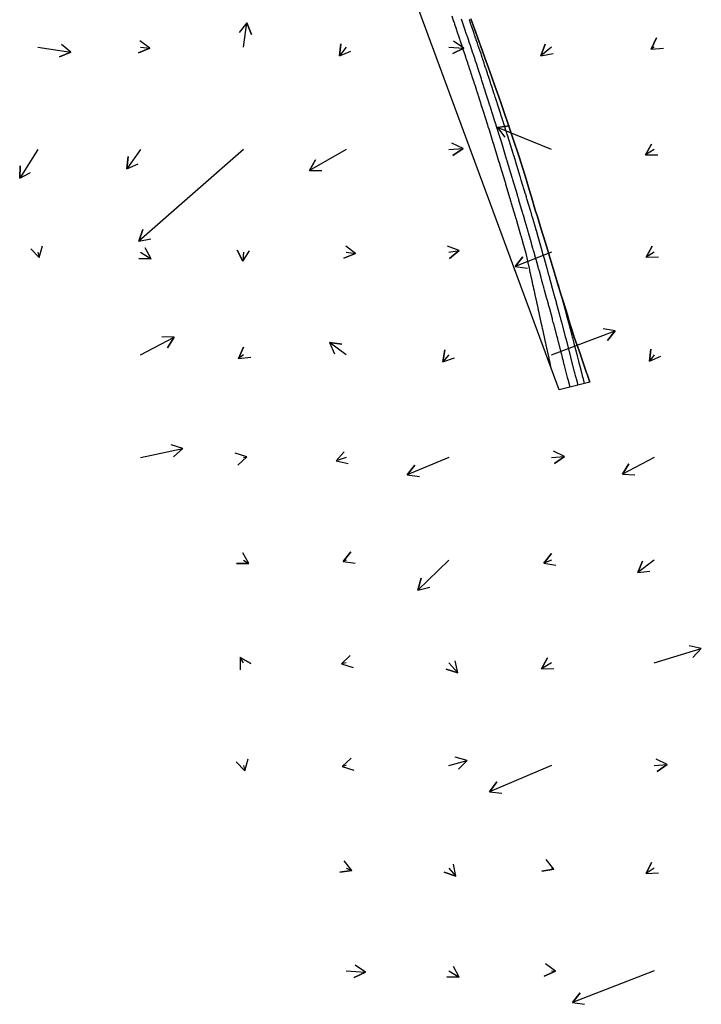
# Model space of a CAD drawing. Extents: x 954385 to 988206, y 1868364 to 1924553.
# Drawn here: x 987348.2 to 987680.1, y 1869402.6 to 1869882.2 of the extents above; entities that cross this region are included whole.
import ezdxf

# ---------------------------------------------------------------- set-up
doc = ezdxf.new("R2010")
doc.units = 0
for name, color, linetype in [('15', 7, 'Continuous'), ('24', 7, 'Continuous'), ('26', 7, 'Continuous')]:
    doc.layers.add(name, color=color, linetype=linetype)

msp = doc.modelspace()

# ---------------------------------------------------------------- linework, layer by layer
at = {"layer": '15'}
for points in [[(987558.57, 1869884.17), (987559.33, 1869881.92), (987559.36, 1869881.83), (987559.4, 1869881.74), (987559.43, 1869881.65), (987559.46, 1869881.56), (987559.65, 1869881), (987559.71, 1869880.82), (987559.93, 1869880.18), (987559.97, 1869880.04), (987560.02, 1869879.9), (987560.07, 1869879.77), (987560.11, 1869879.63), (987560.68, 1869877.94), (987560.79, 1869877.61), (987560.9, 1869877.29), (987561.01, 1869876.96), (987561.12, 1869876.63), (987562.23, 1869873.34), (987562.28, 1869873.21), (987562.32, 1869873.09), (987562.36, 1869872.97), (987562.4, 1869872.84), (987562.61, 1869872.23), (987562.73, 1869871.86), (987563.09, 1869870.79), (987563.16, 1869870.57), (987563.23, 1869870.35), (987563.31, 1869870.13), (987563.38, 1869869.91), (987563.74, 1869868.82), (987563.91, 1869868.32), (987564.08, 1869867.81), (987565.11, 1869864.72), (987565.15, 1869864.58), (987565.2, 1869864.43), (987565.25, 1869864.28), (987565.3, 1869864.14), (987565.54, 1869863.4), (987565.69, 1869862.96), (987566.2, 1869861.4), (987566.31, 1869861.09), (987566.41, 1869860.78), (987566.51, 1869860.47), (987566.61, 1869860.17), (987567.45, 1869857.62), (987567.57, 1869857.25), (987567.69, 1869856.87), (987567.95, 1869856.08), (987568, 1869855.92), (987568.05, 1869855.76), (987568.11, 1869855.6), (987568.16, 1869855.44), (987568.42, 1869854.63), (987568.53, 1869854.3), (987568.58, 1869854.14), (987569.29, 1869851.97), (987569.41, 1869851.59), (987569.54, 1869851.21), (987569.66, 1869850.82), (987569.78, 1869850.44), (987570.44, 1869848.41), (987570.57, 1869848.01), (987570.78, 1869847.35), (987570.83, 1869847.21), (987570.87, 1869847.08), (987570.91, 1869846.94), (987570.96, 1869846.81), (987571.25, 1869845.89), (987571.36, 1869845.55), (987571.42, 1869845.38), (987572.42, 1869842.24), (987572.52, 1869841.93), (987572.62, 1869841.61), (987572.72, 1869841.3), (987572.82, 1869840.99), (987573.39, 1869839.2), (987573.48, 1869838.93), (987573.6, 1869838.57), (987573.62, 1869838.48), (987573.65, 1869838.39), (987573.68, 1869838.3), (987573.71, 1869838.21), (987575.16, 1869833.61), (987575.31, 1869833.13), (987575.57, 1869832.33), (987575.62, 1869832.17), (987575.67, 1869832.01), (987575.72, 1869831.85), (987575.77, 1869831.69), (987576.24, 1869830.18), (987576.36, 1869829.79), (987576.38, 1869829.74), (987576.4, 1869829.68), (987576.42, 1869829.63), (987576.43, 1869829.57), (987576.76, 1869828.52), (987576.92, 1869828.02), (987578.65, 1869822.45), (987578.67, 1869822.39), (987578.69, 1869822.34), (987578.76, 1869822.11), (987579.02, 1869821.27), (987579.06, 1869821.12), (987579.11, 1869820.97), (987579.16, 1869820.82), (987579.2, 1869820.67), (987579.45, 1869819.88), (987579.59, 1869819.41), (987581.6, 1869812.88), (987581.61, 1869812.82), (987581.63, 1869812.77), (987581.65, 1869812.71), (987581.66, 1869812.65), (987581.78, 1869812.26), (987581.79, 1869812.23), (987582.07, 1869811.31), (987582.19, 1869810.9), (987584.4, 1869803.61), (987584.41, 1869803.56), (987584.43, 1869803.52), (987584.44, 1869803.47), (987584.45, 1869803.43), (987584.54, 1869803.13), (987584.55, 1869803.12), (987584.78, 1869802.33), (987584.84, 1869802.13), (987586.94, 1869795.08), (987586.99, 1869794.93), (987587.03, 1869794.78), (987587.08, 1869794.63), (987587.12, 1869794.47), (987587.4, 1869793.54), (987587.42, 1869793.46), (987587.43, 1869793.45), (987587.6, 1869792.85), (987589.45, 1869786.56), (987589.53, 1869786.29), (987589.6, 1869786.03), (987589.68, 1869785.76), (987589.76, 1869785.49), (987590.23, 1869783.88), (987590.25, 1869783.8), (987590.26, 1869783.79), (987592.09, 1869777.43), (987592.14, 1869777.27), (987592.16, 1869777.18), (987593.03, 1869774.15), (987593.04, 1869774.11), (987593.07, 1869774.03), (987594.63, 1869768.53), (987594.63, 1869768.52), (987594.64, 1869768.49), (987595.5, 1869764.59), (987595.57, 1869764.27), (987595.71, 1869763.63), (987595.78, 1869763.31), (987596.44, 1869760.31), (987596.52, 1869759.94), (987596.6, 1869759.57), (987596.68, 1869759.2), (987596.76, 1869758.83), (987597.14, 1869757.12), (987597.19, 1869756.86), (987597.25, 1869756.6), (987597.31, 1869756.34), (987597.36, 1869756.08), (987597.61, 1869754.97), (987597.71, 1869754.52), (987597.8, 1869754.08), (987598, 1869753.18), (987598.1, 1869752.74), (987598.2, 1869752.29), (987598.45, 1869751.14), (987598.56, 1869750.65), (987598.67, 1869750.15), (987598.88, 1869749.16), (987598.94, 1869748.91), (987598.99, 1869748.66), (987599.05, 1869748.41), (987599.1, 1869748.16), (987599.84, 1869744.82), (987599.9, 1869744.53), (987599.99, 1869744.11), (987600.02, 1869743.96), (987600.49, 1869741.82), (987600.55, 1869741.55), (987600.67, 1869741.02), (987600.71, 1869740.84), (987602.02, 1869734.86), (987602.05, 1869734.71), (987602.41, 1869733.08), (987602.47, 1869732.82), (987602.52, 1869732.56), (987602.66, 1869731.92), (987602.75, 1869731.54), (987604.16, 1869725.08), (987604.2, 1869724.92), (987604.27, 1869724.59), (987604.4, 1869724.01), (987604.46, 1869723.72), (987605.66, 1869718.24), (987605.8, 1869717.63), (987605.93, 1869717.01), (987606.33, 1869715.17), (987606.37, 1869715), (987606.76, 1869713.22)], [(987616.2, 1869703.2), (987615.93, 1869704.29), (987615.86, 1869704.57), (987615.26, 1869706.95), (987615.24, 1869707.02), (987615.22, 1869707.09), (987615.2, 1869707.16), (987615.19, 1869707.23), (987615.04, 1869707.8), (987615.03, 1869707.85), (987615.02, 1869707.9), (987613.53, 1869713.74), (987613.37, 1869714.33), (987613.22, 1869714.93), (987612.78, 1869716.67), (987612.76, 1869716.73), (987612.73, 1869716.87), (987612.73, 1869716.87), (987612.29, 1869718.56), (987612.14, 1869719.13), (987612, 1869719.69), (987610.53, 1869725.34), (987610.5, 1869725.44), (987610.48, 1869725.55), (987610.45, 1869725.65), (987610.42, 1869725.75), (987610.25, 1869726.42), (987610.21, 1869726.56), (987610.19, 1869726.63), (987610.18, 1869726.69), (987609.75, 1869728.29), (987609.57, 1869729), (987608.25, 1869734), (987608.2, 1869734.19), (987608.15, 1869734.38), (987608.1, 1869734.57), (987608.05, 1869734.76), (987607.72, 1869735.97), (987607.65, 1869736.26), (987607.63, 1869736.32), (987607.62, 1869736.38), (987607.6, 1869736.44), (987607.58, 1869736.49), (987606.29, 1869741.32), (987606.14, 1869741.88), (987605.88, 1869742.83), (987605.83, 1869743.02), (987605.78, 1869743.21), (987605.73, 1869743.39), (987605.68, 1869743.58), (987605.18, 1869745.42), (987605.04, 1869745.96), (987605.01, 1869746.04), (987604.99, 1869746.12), (987604.97, 1869746.2), (987604.95, 1869746.28), (987603.79, 1869750.53), (987603.63, 1869751.12), (987603.43, 1869751.83), (987603.41, 1869751.93), (987603.38, 1869752.02), (987603.36, 1869752.12), (987603.33, 1869752.21), (987603.15, 1869752.88), (987602.54, 1869755.08), (987602.43, 1869755.47), (987602.33, 1869755.85), (987602.22, 1869756.23), (987602.12, 1869756.62), (987601.26, 1869759.69), (987601.14, 1869760.15), (987601.01, 1869760.62), (987600.98, 1869760.72), (987600.95, 1869760.83), (987600.92, 1869760.94), (987600.89, 1869761.04), (987600.71, 1869761.68), (987600.65, 1869761.89), (987599.67, 1869765.4), (987599.64, 1869765.48), (987599.62, 1869765.57), (987599.6, 1869765.65), (987599.57, 1869765.74), (987599.4, 1869766.34), (987598.54, 1869769.41), (987598.51, 1869769.52), (987598.48, 1869769.63), (987598.45, 1869769.74), (987598.41, 1869769.85), (987598.22, 1869770.52), (987598.16, 1869770.74), (987596.9, 1869775.16), (987596.89, 1869775.22), (987596.87, 1869775.28), (987596.85, 1869775.33), (987596.84, 1869775.39), (987596.71, 1869775.84), (987596.16, 1869777.74), (987596.07, 1869778.08), (987595.97, 1869778.42), (987595.87, 1869778.75), (987595.78, 1869779.09), (987594.36, 1869783.97), (987594.25, 1869784.37), (987594.13, 1869784.77), (987594.11, 1869784.87), (987594.08, 1869784.97), (987594.05, 1869785.07), (987594.02, 1869785.17), (987593.5, 1869786.94), (987593.45, 1869787.13), (987593.43, 1869787.2), (987593.41, 1869787.26), (987593.19, 1869788.02), (987593.13, 1869788.23), (987591.33, 1869794.36), (987591.28, 1869794.51), (987591.24, 1869794.66), (987591.2, 1869794.81), (987591.15, 1869794.95), (987590.88, 1869795.88), (987590.85, 1869795.96), (987590.84, 1869795.99), (987590.64, 1869796.68), (987590.59, 1869796.86), (987588.39, 1869804.24), (987588.37, 1869804.28), (987588.36, 1869804.33), (987588.35, 1869804.38), (987588.33, 1869804.42), (987588.24, 1869804.72), (987588.24, 1869804.73), (987588.06, 1869805.31), (987588.04, 1869805.38), (987585.63, 1869813.35), (987585.61, 1869813.41), (987585.59, 1869813.47), (987585.58, 1869813.54), (987585.56, 1869813.6), (987585.44, 1869813.99), (987585.34, 1869814.31), (987582.91, 1869822.21), (987582.91, 1869822.22), (987582.47, 1869823.64), (987580.29, 1869830.63), (987580.22, 1869830.87), (987580.2, 1869830.94), (987580.17, 1869831.02), (987579.49, 1869833.18), (987579.46, 1869833.27), (987579.45, 1869833.3), (987579.33, 1869833.71), (987577.67, 1869838.94), (987577.56, 1869839.3), (987577.44, 1869839.66), (987577.33, 1869840.03), (987577.21, 1869840.39), (987576.53, 1869842.52), (987576.44, 1869842.81), (987576.41, 1869842.9), (987576.39, 1869842.98), (987574.95, 1869847.46), (987574.83, 1869847.82), (987574.71, 1869848.19), (987574.68, 1869848.28), (987574.66, 1869848.37), (987574.63, 1869848.47), (987574.6, 1869848.56), (987573.58, 1869851.69), (987573.48, 1869852.02), (987573.37, 1869852.34), (987573.35, 1869852.43), (987573.32, 1869852.51), (987573.29, 1869852.59), (987573.27, 1869852.67), (987573.07, 1869853.27), (987573.01, 1869853.46), (987571.91, 1869856.83), (987571.87, 1869856.95), (987571.83, 1869857.07), (987571.79, 1869857.2), (987571.75, 1869857.32), (987571.51, 1869858.06), (987571.43, 1869858.31), (987570.41, 1869861.41), (987570.3, 1869861.76), (987570.18, 1869862.11), (987570.07, 1869862.46), (987569.95, 1869862.8), (987569.3, 1869864.78), (987569.19, 1869865.11), (987569.05, 1869865.54), (987569.01, 1869865.65), (987568.98, 1869865.76), (987568.94, 1869865.87), (987568.9, 1869865.98), (987567.67, 1869869.67), (987567.54, 1869870.08), (987567.41, 1869870.48), (987567.14, 1869871.29), (987567.07, 1869871.49), (987567, 1869871.69), (987566.94, 1869871.9), (987566.87, 1869872.1), (987566.39, 1869873.53), (987566.29, 1869873.83), (987566.15, 1869874.24), (987566.12, 1869874.34), (987566.08, 1869874.44), (987566.05, 1869874.54), (987566.01, 1869874.64), (987565.54, 1869876.05), (987565.36, 1869876.59), (987565.18, 1869877.13), (987563.88, 1869880.97), (987563.83, 1869881.12), (987563.78, 1869881.27), (987563.73, 1869881.41), (987563.68, 1869881.56), (987563.38, 1869882.45)], [(987620.08, 1869704.19), (987619.29, 1869707.33), (987619.13, 1869707.94), (987619.11, 1869708.01), (987619.09, 1869708.09), (987619.07, 1869708.17), (987619.05, 1869708.25), (987618.91, 1869708.82), (987618.89, 1869708.89), (987618.57, 1869710.17), (987618.42, 1869710.73), (987616.65, 1869717.69), (987616.63, 1869717.76), (987616.59, 1869717.89), (987614.72, 1869725.11), (987614.57, 1869725.7), (987614.4, 1869726.35), (987614.37, 1869726.47), (987614.34, 1869726.59), (987614.31, 1869726.71), (987614.28, 1869726.82), (987614.06, 1869727.63), (987614.05, 1869727.69), (987614.05, 1869727.71), (987612.29, 1869734.34), (987612.18, 1869734.78), (987612.06, 1869735.22), (987612.03, 1869735.33), (987612, 1869735.44), (987611.97, 1869735.55), (987611.95, 1869735.66), (987611.51, 1869737.28), (987611.48, 1869737.42), (987611.46, 1869737.47), (987611.46, 1869737.5), (987611.23, 1869738.33), (987609.65, 1869744.22), (987609.63, 1869744.28), (987609.62, 1869744.35), (987609.55, 1869744.6), (987608.87, 1869747.09), (987608.86, 1869747.15), (987608.84, 1869747.2), (987608.83, 1869747.26), (987608.81, 1869747.32), (987608.69, 1869747.77), (987607.24, 1869753.06), (987607.23, 1869753.12), (987607.21, 1869753.18), (987607.15, 1869753.4), (987606.42, 1869756.05), (987606.3, 1869756.5), (987606.17, 1869756.95), (987606.05, 1869757.41), (987605.92, 1869757.86), (987604.83, 1869761.81), (987604.79, 1869761.93), (987604.78, 1869761.98), (987604.74, 1869762.13), (987603.74, 1869765.68), (987603.6, 1869766.18), (987603.46, 1869766.69), (987603.32, 1869767.2), (987603.17, 1869767.71), (987602.31, 1869770.76), (987602.3, 1869770.79), (987600.69, 1869776.4), (987600.68, 1869776.43), (987600.66, 1869776.5), (987599.79, 1869779.51), (987599.78, 1869779.56), (987599.76, 1869779.61), (987599.7, 1869779.83), (987597.87, 1869786.09), (987597.85, 1869786.16), (987597.81, 1869786.28), (987597.36, 1869787.82), (987597.28, 1869788.09), (987597.2, 1869788.35), (987597.12, 1869788.61), (987597.05, 1869788.87), (987595.22, 1869795.03), (987595.04, 1869795.64), (987595.01, 1869795.73), (987594.98, 1869795.82), (987594.96, 1869795.9), (987594.93, 1869795.99), (987594.6, 1869797.09), (987594.58, 1869797.16), (987592.47, 1869804.14), (987592.31, 1869804.69), (987592.09, 1869805.41), (987592.08, 1869805.46), (987592.06, 1869805.5), (987592.05, 1869805.54), (987592.04, 1869805.58), (987591.95, 1869805.89), (987591.94, 1869805.91), (987589.8, 1869812.87), (987589.59, 1869813.58), (987589.29, 1869814.54), (987589.28, 1869814.6), (987589.26, 1869814.65), (987589.24, 1869814.71), (987589.23, 1869814.76), (987589.11, 1869815.15), (987589.09, 1869815.19), (987588.7, 1869816.44), (987588.54, 1869816.98), (987586.56, 1869823.32), (987586.54, 1869823.4), (987586.51, 1869823.47), (987586.42, 1869823.77), (987586.18, 1869824.54), (987586.14, 1869824.68), (987586.09, 1869824.82), (987586.05, 1869824.96), (987586, 1869825.1), (987585.63, 1869826.29), (987585.43, 1869826.91), (987583.83, 1869831.98), (987583.8, 1869832.06), (987583.78, 1869832.13), (987583.76, 1869832.21), (987583.73, 1869832.29), (987583.54, 1869832.9), (987583.17, 1869834.03), (987583.11, 1869834.25), (987583.04, 1869834.46), (987582.97, 1869834.68), (987582.9, 1869834.89), (987582.52, 1869836.08), (987582.3, 1869836.77), (987581.07, 1869840.6), (987581.03, 1869840.73), (987580.99, 1869840.86), (987580.94, 1869840.99), (987580.9, 1869841.12), (987580.65, 1869841.9), (987580.56, 1869842.16), (987580.09, 1869843.61), (987580.02, 1869843.85), (987579.94, 1869844.09), (987579.86, 1869844.33), (987579.78, 1869844.57), (987579.39, 1869845.78), (987579.16, 1869846.5), (987578.29, 1869849.17), (987578.22, 1869849.37), (987578.15, 1869849.57), (987578.09, 1869849.77), (987578.02, 1869849.97), (987577.69, 1869850.98), (987577.49, 1869851.58), (987576.95, 1869853.23), (987576.87, 1869853.47), (987576.8, 1869853.71), (987576.72, 1869853.95), (987576.64, 1869854.19), (987576.24, 1869855.39), (987576, 1869856.12), (987575.48, 1869857.69), (987575.38, 1869857.98), (987575.29, 1869858.27), (987575.19, 1869858.56), (987575.09, 1869858.85), (987574.61, 1869860.3), (987574.42, 1869860.88), (987574.32, 1869861.17), (987573.76, 1869862.86), (987573.68, 1869863.08), (987573.61, 1869863.31), (987573.53, 1869863.54), (987573.46, 1869863.76), (987573.08, 1869864.9), (987572.85, 1869865.58), (987572.54, 1869866.5), (987572.46, 1869866.73), (987572.38, 1869866.96), (987572.3, 1869867.19), (987572.23, 1869867.42), (987571.52, 1869869.51), (987571.29, 1869870.18), (987571.06, 1869870.86), (987570.51, 1869872.5), (987570.44, 1869872.7), (987570.38, 1869872.9), (987570.31, 1869873.09), (987570.24, 1869873.29), (987569.88, 1869874.34), (987569.74, 1869874.77), (987569.54, 1869875.35), (987569.49, 1869875.5), (987569.44, 1869875.64), (987569.39, 1869875.79), (987569.34, 1869875.93), (987568.19, 1869879.3), (987567.97, 1869879.94), (987567.75, 1869880.57), (987567.2, 1869882.16), (987567.15, 1869882.32)], [(987625.76, 1869705.65), (987624.52, 1869709.5), (987624.27, 1869710.25), (987621.28, 1869718.95), (987621.23, 1869719.11), (987618.26, 1869727.65), (987617.89, 1869728.71), (987615.48, 1869736.4), (987614.9, 1869738.39), (987612.84, 1869745.18), (987611.94, 1869748.08), (987610.14, 1869753.95), (987609, 1869757.77), (987607.51, 1869762.73), (987606.08, 1869767.46), (987604.83, 1869771.5), (987603.09, 1869777.13), (987602.13, 1869780.27), (987600.13, 1869786.81), (987599.44, 1869789.03), (987597.22, 1869796.51), (987596.83, 1869797.82), (987594.29, 1869806.2), (987594.17, 1869806.6), (987591.48, 1869815.36), (987591.32, 1869815.88), (987588.58, 1869824.06), (987588.1, 1869825.48), (987585.63, 1869832.75), (987584.83, 1869835.06), (987582.63, 1869841.41), (987581.51, 1869844.63), (987579.61, 1869850.07), (987578.14, 1869854.17), (987576.54, 1869858.71), (987574.75, 1869863.71), (987573.44, 1869867.34), (987571.3, 1869873.23), (987570.31, 1869875.95), (987567.82, 1869882.73)], [(987610.36, 1869753.23), (987611.78, 1869748.07), (987611.8, 1869748.01), (987611.85, 1869747.84), (987612.55, 1869745.26), (987612.57, 1869745.18), (987612.59, 1869745.11), (987612.61, 1869745.04), (987612.63, 1869744.97), (987612.79, 1869744.39), (987614.43, 1869738.34), (987614.45, 1869738.26), (987614.47, 1869738.19), (987614.54, 1869737.9), (987614.9, 1869736.57), (987614.94, 1869736.42), (987614.98, 1869736.26), (987615.03, 1869736.1), (987615.07, 1869735.95), (987615.36, 1869734.85), (987615.4, 1869734.69), (987617.04, 1869728.55), (987617.05, 1869728.48), (987617.07, 1869728.41), (987617.14, 1869728.15), (987617.29, 1869727.6), (987617.31, 1869727.5), (987617.34, 1869727.4), (987617.37, 1869727.29), (987617.39, 1869727.19), (987617.87, 1869725.37), (987618.1, 1869724.5), (987619.61, 1869718.7), (987619.62, 1869718.67), (987619.65, 1869718.54), (987619.66, 1869718.5), (987620.33, 1869715.9), (987620.56, 1869715.03), (987620.78, 1869714.16), (987621.92, 1869709.74), (987621.93, 1869709.69), (987621.94, 1869709.64), (987621.95, 1869709.6), (987621.96, 1869709.55), (987622.11, 1869708.98), (987622.13, 1869708.88), (987622.16, 1869708.78), (987622.56, 1869707.21), (987622.74, 1869706.49), (987623.12, 1869704.97)]]:
    msp.add_lwpolyline(points, dxfattribs=at)
at = {"layer": '24'}
msp.add_lwpolyline([(987567.82, 1869882.73), (987570.31, 1869875.95), (987571.3, 1869873.23), (987573.44, 1869867.34), (987574.75, 1869863.71), (987576.54, 1869858.71), (987578.14, 1869854.17), (987579.61, 1869850.07), (987581.51, 1869844.63), (987582.63, 1869841.41), (987584.83, 1869835.06), (987585.63, 1869832.75), (987588.1, 1869825.48), (987588.58, 1869824.06), (987591.32, 1869815.88), (987591.48, 1869815.36), (987594.17, 1869806.6), (987594.29, 1869806.2), (987596.83, 1869797.82), (987597.22, 1869796.51), (987599.44, 1869789.03), (987600.13, 1869786.81), (987602.13, 1869780.27), (987603.09, 1869777.13), (987604.83, 1869771.5), (987606.08, 1869767.46), (987607.51, 1869762.73), (987609, 1869757.77), (987610.14, 1869753.95), (987611.94, 1869748.08), (987612.84, 1869745.18), (987614.9, 1869738.39), (987615.48, 1869736.4), (987617.89, 1869728.71), (987618.26, 1869727.65), (987621.23, 1869719.11), (987621.28, 1869718.95), (987624.27, 1869710.25), (987624.52, 1869709.5), (987625.76, 1869705.65), (987610.96, 1869701.85), (987513.86, 1869964.99)], dxfattribs=at)
at = {"layer": '26'}
for points in [[(987457.13, 1869868.93), (987458.87, 1869880.67), (987461.07, 1869875.09), (987458.87, 1869880.67), (987455.14, 1869875.97)], [(987407.13, 1869868.93), (987411.59, 1869868.37), (987406.06, 1869866.04), (987411.59, 1869868.37), (987406.8, 1869871.99)], [(987657.13, 1869868.93), (987655.68, 1869867.94), (987658.29, 1869873.34), (987655.68, 1869867.94), (987661.66, 1869868.38)], [(987357.13, 1869868.93), (987373.17, 1869866.36), (987367.57, 1869864.22), (987373.17, 1869866.36), (987368.52, 1869870.14)], [(987507.13, 1869868.93), (987503.89, 1869864.58), (987504.59, 1869870.54), (987503.89, 1869864.58), (987509.4, 1869866.95)], [(987557.13, 1869868.93), (987564.47, 1869868.34), (987559.05, 1869865.77), (987564.47, 1869868.34), (987559.53, 1869871.75)], [(987607.13, 1869868.93), (987602.05, 1869864.65), (987604.09, 1869870.29), (987602.05, 1869864.65), (987607.96, 1869865.7)], [(987607.13, 1869818.93), (987580.84, 1869829.71), (987586.78, 1869830.51), (987580.84, 1869829.71), (987584.51, 1869824.96)], [(987557.13, 1869818.93), (987564.11, 1869819.47), (987559.16, 1869816.08), (987564.11, 1869819.47), (987558.7, 1869822.06)], [(987657.13, 1869818.93), (987652.88, 1869816.47), (987655.87, 1869821.67), (987652.88, 1869816.47), (987658.88, 1869816.47)], [(987357.13, 1869818.93), (987348.24, 1869805.02), (987348.51, 1869811.02), (987348.24, 1869805.02), (987353.56, 1869807.78)], [(987407.13, 1869818.93), (987400.46, 1869809.61), (987401.05, 1869815.58), (987400.46, 1869809.61), (987405.93, 1869812.09)], [(987457.13, 1869818.93), (987406.22, 1869774.34), (987408.16, 1869780.02), (987406.22, 1869774.34), (987412.11, 1869775.51)], [(987507.13, 1869818.93), (987489.3, 1869808.8), (987492.34, 1869813.97), (987489.3, 1869808.8), (987495.3, 1869808.76)], [(987357.13, 1869768.93), (987357.79, 1869766.37), (987353.59, 1869770.65), (987357.79, 1869766.37), (987359.4, 1869772.14)], [(987507.13, 1869768.93), (987511.68, 1869768.27), (987506.11, 1869766.05), (987511.68, 1869768.27), (987506.96, 1869771.98)], [(987557.13, 1869768.93), (987562.19, 1869769.72), (987557.52, 1869765.95), (987562.19, 1869769.72), (987556.59, 1869771.88)], [(987657.13, 1869768.93), (987653.31, 1869766.6), (987656.19, 1869771.87), (987653.31, 1869766.6), (987659.3, 1869766.74)], [(987407.13, 1869768.93), (987412.18, 1869765.73), (987406.18, 1869765.98), (987412.18, 1869765.73), (987409.39, 1869771.05)], [(987457.13, 1869768.93), (987456.9, 1869764.55), (987454.18, 1869769.9), (987456.9, 1869764.55), (987460.17, 1869769.58)], [(987607.13, 1869768.93), (987589.54, 1869762.06), (987593.29, 1869766.74), (987589.54, 1869762.06), (987595.48, 1869761.15)], [(987607.13, 1869718.93), (987638.23, 1869730.65), (987634.42, 1869726.01), (987638.23, 1869730.65), (987632.31, 1869731.62)], [(987407.13, 1869718.93), (987423.48, 1869727.51), (987420.28, 1869722.44), (987423.48, 1869727.51), (987417.49, 1869727.75)], [(987507.13, 1869718.93), (987499.1, 1869724.99), (987505.06, 1869724.25), (987499.1, 1869724.99), (987501.44, 1869719.46)], [(987457.13, 1869718.93), (987454.8, 1869717.24), (987457.25, 1869722.72), (987454.8, 1869717.24), (987460.77, 1869717.86)], [(987557.13, 1869718.93), (987554.25, 1869715.51), (987555.31, 1869721.42), (987554.25, 1869715.51), (987559.9, 1869717.55)], [(987657.13, 1869718.93), (987654.95, 1869715.84), (987655.5, 1869721.81), (987654.95, 1869715.84), (987660.4, 1869718.35)], [(987407.13, 1869668.93), (987427.62, 1869673.29), (987423.16, 1869669.27), (987427.62, 1869673.29), (987421.91, 1869675.14)], [(987457.13, 1869668.93), (987458.84, 1869669.33), (987454.48, 1869665.21), (987458.84, 1869669.33), (987453.09, 1869671.05)], [(987507.13, 1869668.93), (987502.28, 1869667.3), (987506.25, 1869671.8), (987502.28, 1869667.3), (987508.16, 1869666.11)], [(987607.13, 1869668.93), (987613.56, 1869669.43), (987608.61, 1869666.03), (987613.56, 1869669.43), (987608.15, 1869672.02)], [(987557.13, 1869668.93), (987536.96, 1869660.51), (987540.6, 1869665.28), (987536.96, 1869660.51), (987542.91, 1869659.74)], [(987657.13, 1869668.93), (987641.68, 1869660.84), (987644.89, 1869665.91), (987641.68, 1869660.84), (987647.67, 1869660.59)], [(987457.13, 1869618.93), (987459.87, 1869617.39), (987453.87, 1869617.32), (987459.87, 1869617.39), (987456.81, 1869622.55)], [(987507.13, 1869618.93), (987505.72, 1869618.36), (987509.43, 1869623.08), (987505.72, 1869618.36), (987511.65, 1869617.5)], [(987557.13, 1869618.93), (987542.08, 1869604.4), (987543.73, 1869610.17), (987542.08, 1869604.4), (987547.9, 1869605.85)], [(987607.13, 1869618.93), (987603.38, 1869617.5), (987607.17, 1869622.15), (987603.38, 1869617.5), (987609.3, 1869616.54)], [(987657.13, 1869618.93), (987649.14, 1869612.87), (987651.47, 1869618.4), (987649.14, 1869612.87), (987655.1, 1869613.62)], [(987657.13, 1869568.93), (987680.11, 1869575.89), (987676.01, 1869571.52), (987680.11, 1869575.89), (987674.27, 1869577.26)], [(987457.13, 1869568.93), (987455.6, 1869571.54), (987460.81, 1869568.57), (987455.6, 1869571.54), (987455.63, 1869565.54)], [(987507.13, 1869568.93), (987504.84, 1869568.38), (987509.19, 1869572.51), (987504.84, 1869568.38), (987510.59, 1869566.67)], [(987557.13, 1869568.93), (987561.57, 1869564.06), (987555.86, 1869565.87), (987561.57, 1869564.06), (987560.29, 1869569.92)], [(987607.13, 1869568.93), (987602.34, 1869566.08), (987605.27, 1869571.31), (987602.34, 1869566.08), (987608.34, 1869566.16)], [(987457.13, 1869518.93), (987457.79, 1869516.37), (987453.59, 1869520.65), (987457.79, 1869516.37), (987459.4, 1869522.14)], [(987507.13, 1869518.93), (987505.2, 1869518.52), (987509.66, 1869522.53), (987505.2, 1869518.52), (987510.91, 1869516.66)], [(987557.13, 1869518.93), (987566.13, 1869521.4), (987561.91, 1869517.13), (987566.13, 1869521.4), (987560.32, 1869522.92)], [(987657.13, 1869518.93), (987663.56, 1869519.39), (987658.59, 1869516.03), (987663.56, 1869519.39), (987658.16, 1869522.01)], [(987607.13, 1869518.93), (987577.03, 1869506.11), (987580.63, 1869510.91), (987577.03, 1869506.11), (987582.98, 1869505.39)], [(987507.13, 1869468.93), (987509.97, 1869467.8), (987504.03, 1869466.93), (987509.97, 1869467.8), (987506.25, 1869472.51)], [(987557.13, 1869468.93), (987560.51, 1869465), (987554.85, 1869466.98), (987560.51, 1869465), (987559.39, 1869470.9)], [(987607.13, 1869468.93), (987608.36, 1869468.46), (987602.44, 1869467.5), (987608.36, 1869468.46), (987604.57, 1869473.11)], [(987657.13, 1869468.93), (987653.21, 1869466.35), (987655.91, 1869471.71), (987653.21, 1869466.35), (987659.2, 1869466.7)], [(987507.13, 1869418.93), (987516.54, 1869418.23), (987511.13, 1869415.62), (987516.54, 1869418.23), (987511.58, 1869421.61)], [(987557.13, 1869418.93), (987562.19, 1869415.74), (987556.19, 1869415.97), (987562.19, 1869415.74), (987559.39, 1869421.05)], [(987607.13, 1869418.93), (987609.06, 1869418.7), (987603.54, 1869416.34), (987609.06, 1869418.7), (987604.26, 1869422.29)], [(987657.13, 1869418.93), (987617.35, 1869403.52), (987621.11, 1869408.19), (987617.35, 1869403.52), (987623.28, 1869402.6)]]:
    msp.add_lwpolyline(points, dxfattribs=at)

doc.saveas('drawing.dxf')
